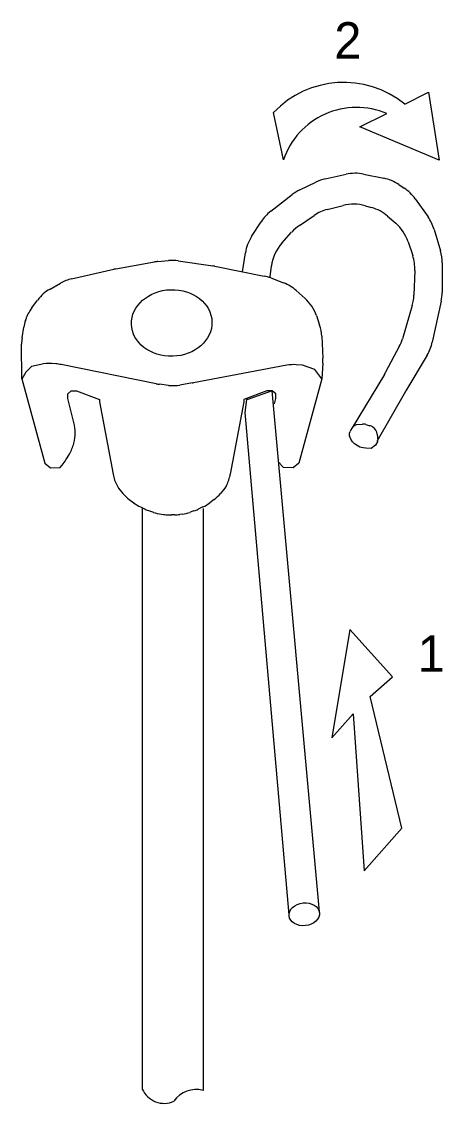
# Model space of a CAD drawing. Extents: x 638850 to 644908, y 297188 to 298900.
# Drawn here: x 639459.6 to 639489.4, y 297806.7 to 297883.4 of the extents above; entities that cross this region are included whole.
import ezdxf

# ---------------------------------------------------------------- set-up
doc = ezdxf.new("R2010")
doc.units = 0
for name, color, linetype in [('1', 7, 'Continuous'), ('4', 7, 'Continuous'), ('5', 7, 'Continuous'), ('8', 7, 'Continuous')]:
    doc.layers.add(name, color=color, linetype=linetype)

msp = doc.modelspace()

# ---------------------------------------------------------------- linework, layer by layer
at = {"layer": '1'}
for p, q in [((639478.161, 297873.634), (639477.451, 297876.994)), ((639481.119, 297872.288), (639482.603, 297872.612)), ((639483.841, 297872.621), (639485.276, 297872.329)), ((639479.307, 297871.5), (639480.444, 297872.054)), ((639486.342, 297871.885), (639486.728, 297871.627)), ((639477.248, 297869.982), (639478.783, 297871.173)), ((639481.266, 297870.109), (639482.385, 297870.4)), ((639483.962, 297870.38), (639484.409, 297870.252)), ((639487.512, 297870.865), (639488.42, 297869.582)), ((639479.29, 297868.982), (639480.341, 297869.692)), ((639485.552, 297869.632), (639486.125, 297869.135)), ((639475.891, 297868.19), (639476.565, 297869.236)), ((639478.042, 297867.726), (639478.736, 297868.499)), ((639488.848, 297868.701), (639489.297, 297867.184)), ((639487.004, 297867.818), (639487.33, 297866.839)), ((639469.237, 297866.419), (639470.002, 297866.487)), ((639470.677, 297866.467), (639473.141, 297866.104)), ((639475.237, 297865.696), (639475.45, 297867.036)), ((639463.113, 297865.191), (639466.118, 297865.874)), ((639466.254, 297865.901), (639468.99, 297866.386)), ((639473.277, 297866.081), (639476.784, 297865.39)), ((639477.199, 297865.339), (639477.301, 297866.114)), ((639487.481, 297865.774), (639487.413, 297864.034)), ((639489.421, 297866.332), (639489.421, 297864.232)), ((639477.259, 297865.254), (639478.168, 297864.905)), ((639461.585, 297864.465), (639462.331, 297864.888)), ((639479.06, 297864.36), (639479.685, 297863.799)), ((639460.278, 297863.122), (639460.701, 297863.687)), ((639489.352, 297863.597), (639488.722, 297860.686)), ((639487.295, 297863.309), (639486.602, 297860.94)), ((639459.828, 297862.24), (639459.85, 297862.305)), ((639480.49, 297862.578), (639480.721, 297861.896)), ((639459.596, 297861.006), (639459.715, 297861.772)), ((639480.868, 297861.123), (639480.951, 297859.551)), ((639459.569, 297858.084), (639459.562, 297860.556)), ((639486.374, 297860.379), (639485.411, 297858.559)), ((639488.366, 297859.785), (639486.848, 297857.24)), ((639461.984, 297859.156), (639461.698, 297859.174)), ((639469.104, 297857.748), (639462.374, 297859.105)), ((639478.383, 297859.054), (639471.766, 297857.812)), ((639479.513, 297859.076), (639479.06, 297859.099)), ((639485.327, 297858.412), (639483.042, 297854.628)), ((639469.997, 297857.634), (639469.341, 297857.71)), ((639471.699, 297857.8), (639470.792, 297857.653)), ((639486.82, 297857.192), (639484.793, 297853.646)), ((639482.854, 297854.247), (639482.891, 297854.368)), ((639484.012, 297854.853), (639484.286, 297854.772)), ((639484.495, 297854.67), (639484.507, 297854.662)), ((639484.807, 297854.162), (639484.86, 297853.735)), ((639463.268, 297853.513), (639463.274, 297853.537)), ((639462.711, 297852.359), (639462.952, 297852.762)), ((639467.198, 297849.546), (639467.518, 297849.303)), ((639468.009, 297849.003), (639468.335, 297848.845)), ((639472.431, 297849.003), (639472.105, 297848.845)), ((639473.242, 297849.546), (639472.922, 297849.303)), ((639468.643, 297848.719), (639468.917, 297848.624)), ((639469.487, 297848.489), (639469.637, 297848.47)), ((639470.01, 297848.446), (639470.232, 297848.446)), ((639470.43, 297848.446), (639470.208, 297848.446)), ((639470.953, 297848.489), (639470.803, 297848.47)), ((639471.797, 297848.719), (639471.523, 297848.624))]:
    msp.add_line(p, q, dxfattribs=at)
for points in [[(639486.768, 297877.582), (639488.461, 297878.442), (639489.218, 297873.608), (639483.575, 297875.969), (639485.499, 297876.913)], [(639460.925, 297859.118), (639460.271, 297858.98), (639459.861, 297858.571), (639459.588, 297858.079)], [(639480.948, 297859.203), (639480.871, 297858.084), (639480.387, 297858.762), (639479.513, 297859.076)], [(639459.569, 297858.084), (639461.199, 297852.105), (639461.608, 297851.777), (639462.29, 297851.804), (639462.44, 297851.981)], [(639480.871, 297858.084), (639479.241, 297852.105), (639478.832, 297851.777), (639478.15, 297851.804), (639478, 297851.981)], [(639463.276, 297854.987), (639462.836, 297856.692), (639462.836, 297857.02), (639463.082, 297857.238), (639463.464, 297857.238), (639465.101, 297856.637), (639465.101, 297856.474), (639466.059, 297851.328)], [(639477.506, 297856.315), (639477.604, 297856.692), (639477.604, 297857.02), (639477.358, 297857.238), (639476.976, 297857.238), (639475.339, 297856.637), (639475.339, 297856.474), (639474.381, 297851.328)], [(639483.181, 297854.759), (639483.334, 297854.861), (639483.771, 297854.883)], [(639466.339, 297850.52), (639466.438, 297850.33), (639466.759, 297849.958)], [(639474.101, 297850.52), (639474.002, 297850.33), (639473.681, 297849.958)], [(639482.857, 297840.32), (639481.578, 297832.619), (639483.094, 297834.334), (639483.887, 297823.198), (639486.549, 297826.225), (639484.314, 297835.557), (639485.908, 297836.962), (639482.857, 297840.32)]]:
    msp.add_lwpolyline(points, dxfattribs=at)
for centre, radius, start, end in [((639482.427, 297872.251), 6.874, 50.84151, 136.37551), ((639483.339, 297871.896), 5.462, 66.70248, 161.4457), ((639483.243, 297869.681), 3, 78.49693, 102.31496), ((639481.759, 297869.357), 3, 102.31496, 115.98751), ((639484.677, 297869.389), 3, 56.29455, 78.49693), ((639480.622, 297868.803), 3, 115.98751, 127.81008), ((639485.063, 297869.132), 3, 35.2955, 56.29455), ((639483.138, 297867.496), 3, 74.0458, 104.54255), ((639479.087, 297867.612), 3, 127.81008, 147.21564), ((639482.02, 297867.206), 3, 104.54255, 124.0348), ((639483.585, 297867.368), 3, 49.01177, 74.0458), ((639485.971, 297867.849), 3, 16.49529, 35.2955), ((639480.97, 297866.496), 3, 124.0348, 138.11062), ((639484.157, 297866.87), 3, 18.42496, 49.01177), ((639478.413, 297866.565), 3, 147.21564, 170.96569), ((639480.276, 297865.723), 3, 138.11062, 172.50845), ((639470.257, 297863.618), 2.88, 81.61665, 95.08254), ((639484.484, 297865.891), 3, 357.75925, 18.42496), ((639486.421, 297866.332), 3, 0, 16.49529), ((639466.757, 297863.065), 2.88, 100.04174, 102.80504), ((639469.492, 297863.55), 2.88, 95.08254, 100.04174), ((639472.721, 297863.255), 2.88, 78.86489, 81.61665), ((639463.751, 297862.382), 2.88, 102.80504, 119.55304), ((639476.227, 297862.565), 2.88, 69.01539, 78.86489), ((639477.137, 297862.216), 2.88, 48.10561, 69.01539), ((639463.006, 297861.96), 2.88, 119.55304, 143.14606), ((639486.421, 297864.232), 3, 347.77079, 0), ((639477.761, 297861.656), 2.88, 18.68889, 48.10561), ((639484.415, 297864.151), 3, 343.69217, 357.75925), ((639462.582, 297861.395), 2.88, 143.14606, 161.57502), ((639462.561, 297861.33), 2.88, 161.57502, 171.16323), ((639477.992, 297860.973), 2.88, 2.99149, 18.68889), ((639462.442, 297860.564), 2.88, 171.16323, 180.16648), ((639483.722, 297861.782), 3, 332.11053, 343.69217), ((639485.79, 297861.322), 3, 329.17683, 347.77079), ((639478.075, 297859.4), 2.88, 356.07651, 2.99149), ((639461.518, 297856.3), 2.88, 86.4216, 101.89536), ((639461.805, 297856.282), 2.88, 78.59824, 86.4216), ((639478.915, 297856.223), 2.88, 87.10131, 100.62568), ((639482.759, 297859.963), 3, 328.87278, 332.11053), ((639469.673, 297860.571), 2.88, 258.59824, 263.37999), ((639470.329, 297860.495), 2.88, 263.37999, 279.26698), ((639471.235, 297860.643), 2.88, 279.26698, 280.62568), ((639489.424, 297855.703), 3, 149.17683, 150.25021), ((639460.488, 297854.267), 2.88, 345.33175, 14.48171), ((639483.58, 297854.16), 0.72, 123.70545, 163.20014), ((639483.806, 297854.163), 0.72, 73.43383, 92.79432), ((639484.081, 297854.082), 0.72, 54.85012, 73.43383), ((639484.092, 297854.074), 0.72, 7.07076, 54.85012), ((639460.482, 297854.243), 2.88, 329.05091, 345.33175), ((639460.241, 297853.841), 2.88, 319.78003, 329.05091), ((639480.199, 297853.841), 2.88, 215.51051, 220.21997), ((639468.89, 297851.856), 2.88, 190.54583, 207.63231), ((639471.55, 297851.856), 2.88, 332.36769, 349.45417), ((639468.939, 297851.84), 2.88, 220.79864, 232.79928), ((639471.501, 297851.84), 2.88, 307.20072, 319.20136), ((639469.259, 297851.597), 2.88, 232.79928, 244.27705), ((639469.585, 297851.44), 2.88, 244.27705, 250.89623), ((639470.855, 297851.44), 2.88, 289.10377, 295.72295), ((639471.181, 297851.597), 2.88, 295.72295, 307.20072), ((639469.859, 297851.345), 2.88, 250.89623, 262.56433), ((639470.01, 297851.326), 2.88, 262.56433, 270), ((639470.43, 297851.326), 2.88, 270, 277.43567), ((639470.581, 297851.345), 2.88, 277.43567, 289.10377)]:
    msp.add_arc(centre, radius, start, end, dxfattribs=at)
for centre, major_axis, ratio in [((639470.22, 297862.058), (2.859, 0.083), 0.826158), ((639479.633, 297820.104), (-1.083, -0.115), 0.740555)]:
    msp.add_ellipse(centre, major_axis=major_axis, ratio=ratio, dxfattribs=at)
at = {"layer": '5'}
for points in [[(639480.711, 297820.278), (639477.345, 297857.248), (639475.619, 297856.638), (639475.541, 297856.638), (639475.409, 297855.701), (639478.544, 297820.062)], [(639484.862, 297853.665), (639484.682, 297853.401), (639484.392, 297853.155), (639483.997, 297853.171), (639483.807, 297853.21), (639483.577, 297853.245), (639483.387, 297853.362), (639483.196, 297853.474), (639483.045, 297853.626), (639482.932, 297853.817), (639482.854, 297854.046), (639482.854, 297854.275), (639482.854, 297854.275)]]:
    msp.add_lwpolyline(points, dxfattribs=at)
at = {"layer": '8'}
for p, q in [((639468.13, 297848.901), (639468.13, 297807.7)), ((639472.45, 297848.889), (639472.45, 297807.607)), ((639470.37, 297806.833), (639470.37, 297806.833))]:
    msp.add_line(p, q, dxfattribs=at)
for centre, radius, start, end in [((639469.684, 297808.387), 1.697, 203.81446, 293.85128), ((639471.949, 297805.768), 1.905, 74.71892, 145.94233)]:
    msp.add_arc(centre, radius, start, end, dxfattribs=at)

# ---------------------------------------------------------------- texts
at = {"layer": '4'}
for s, p in [('2', (639481.767, 297880.82)), ('1', (639487.688, 297837.308))]:
    msp.add_text(s, height=2.58, dxfattribs=at).set_placement(p)

doc.saveas('drawing.dxf')
